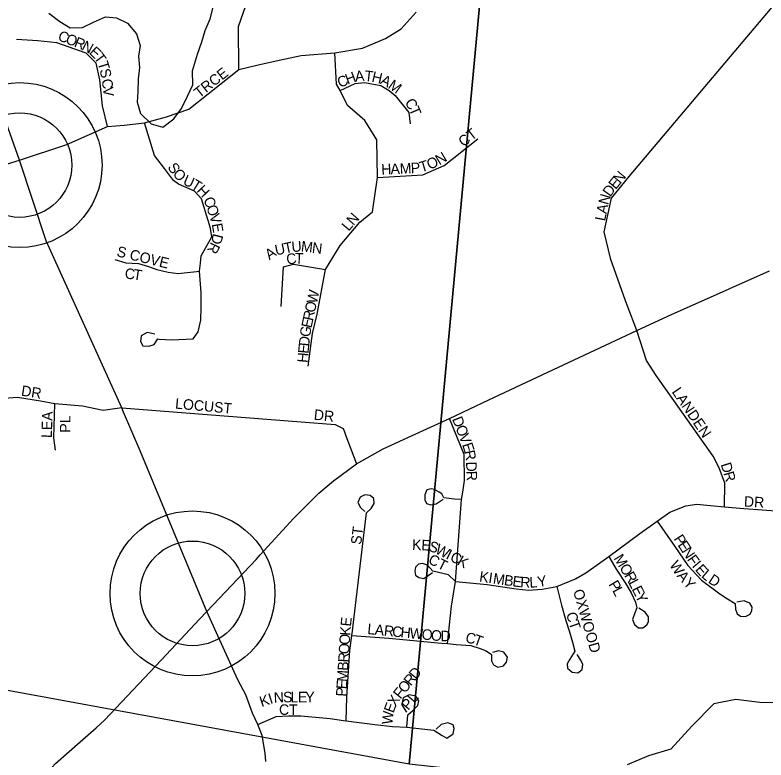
# Model space of a CAD drawing. Extents: x 0 to 1064, y 0 to 440.
# Drawn here: x 175.31 to 186.14, y 96.35 to 107.1 of the extents above; entities that cross this region are included whole.
import ezdxf

# ---------------------------------------------------------------- set-up
doc = ezdxf.new("R2010")
doc.units = 0
for name, color, linetype in [('GM_X_County_Road', 7, 'Continuous'), ('GM_X_County_Subdivision', 7, 'Continuous'), ('GM_X_County_Subdivision_Text', 7, 'Continuous'), ('GM_X_Minor_Lake', 7, 'Continuous'), ('GM_X_Minor_River', 7, 'Continuous'), ('GM_X_Section', 7, 'Continuous'), ('GM_X_Township_Subdivision', 7, 'Continuous'), ('GM_X_Township_Subdivision_Text', 7, 'Continuous'), ('GM_X_Unincorporated', 7, 'Continuous'), ('GM_X_Unincorporated_Location', 7, 'Continuous'), ('GM_X_US_Route', 7, 'Continuous')]:
    doc.layers.add(name, color=color, linetype=linetype)

msp = doc.modelspace()

# ---------------------------------------------------------------- linework, layer by layer
at = {"layer": 'GM_X_County_Road'}
for points in [[(175.37, 105.001), (174.275, 108.09), (173.849, 109.519)], [(176.873, 101.366), (176.846, 101.428), (175.755, 103.839), (175.37, 105.001)], [(178.076, 98.49), (178.076, 98.49), (177.112, 100.809), (176.873, 101.366)], [(178.926, 96.327), (178.917, 96.445), (178.874, 96.702), (178.809, 96.861), (178.732, 97.025), (178.637, 97.287), (178.522, 97.504), (178.076, 98.49)]]:
    msp.add_lwpolyline(points, dxfattribs=at)
at = {"layer": 'GM_X_County_Subdivision'}
for points in [[(184.113, 102.985), (183.905, 103.57), (183.808, 103.968), (183.917, 104.451), (184.17, 104.765), (186.47, 107.493), (186.741, 108.41), (186.813, 109.014), (186.958, 109.859), (186.958, 110.402), (186.599, 111.646), (184.198, 115.23), (183.742, 115.95), (183.279, 116.523)], [(184.282, 102.544), (184.141, 102.909), (184.113, 102.985)]]:
    msp.add_lwpolyline(points, dxfattribs=at)
at = {"layer": 'GM_X_Minor_Lake'}
msp.add_lwpolyline([(175.793, 107.122), (175.951, 107.001), (176.103, 106.91), (176.279, 106.916), (176.437, 106.995), (176.613, 107.068), (176.772, 107.055), (176.93, 106.976), (177.057, 106.825), (177.112, 106.654), (177.088, 106.503), (177.1, 106.339), (177.082, 106.168), (177.076, 105.992), (177.07, 105.84), (177.118, 105.676), (177.271, 105.524), (177.441, 105.476), (177.599, 105.597), (177.708, 105.749), (177.793, 105.925), (177.872, 106.089), (177.866, 106.29), (177.939, 106.533), (178, 106.709), (178.048, 106.873), (178.121, 107.043), (178.176, 107.25)], dxfattribs=at)
at = {"layer": 'GM_X_Minor_River'}
msp.add_lwpolyline([(186.368, 97.171), (186.058, 97.177), (185.712, 97.22), (185.39, 97.159), (185.073, 96.837), (184.77, 96.503), (184.447, 96.406), (184.143, 96.278)], dxfattribs=at)
at = {"layer": 'GM_X_Section'}
msp.add_lwpolyline([(166.556, 115.937), (182.704, 114.691), (180.995, 96.285), (164.917, 99.233)], close=True, dxfattribs=at)
msp.add_lwpolyline([(196.734, 94.569), (180.995, 96.285), (182.704, 114.691), (198.641, 113.153)], dxfattribs=at)
at = {"layer": 'GM_X_Township_Subdivision'}
for points in [[(178.537, 106.308), (178.531, 106.931), (178.742, 107.542), (178.813, 108.123)], [(175.37, 105.001), (176.052, 105.227), (176.639, 105.486), (176.88, 105.509), (177.174, 105.538), (177.491, 105.627), (177.814, 105.738), (178.537, 106.308), (178.795, 106.373), (179.118, 106.443), (179.436, 106.514), (179.92, 106.55), (180.323, 106.616), (180.655, 106.757), (180.881, 106.897), (181.097, 107.139)], [(176.639, 105.486), (176.569, 105.785), (176.528, 106.161), (176.475, 106.402), (176.331, 106.546), (175.911, 106.696), (175.635, 106.725), (175.329, 106.743)], [(179.539, 102.031), (179.599, 102.501), (179.666, 102.779), (179.789, 103.425), (179.998, 103.769), (180.282, 104.109), (180.465, 104.258), (180.538, 104.753), (180.526, 105.296), (180.357, 105.574), (180.103, 105.791), (179.998, 106.005), (179.946, 106.096), (179.92, 106.55)], [(179.998, 106.005), (180.214, 106.108), (180.351, 106.12), (180.586, 106.081), (180.707, 106.008), (180.791, 105.936), (180.99, 105.688), (181.008, 105.525)], [(178.096, 104.117), (178.087, 104.146), (177.996, 104.446), (177.894, 104.554), (177.665, 104.655), (177.591, 104.707), (177.465, 104.883), (177.318, 105.071), (177.174, 105.538)], [(180.538, 104.753), (181.193, 104.79), (181.5, 104.926), (181.986, 105.308)], [(174.924, 104.847), (175.004, 104.893), (175.37, 105.001)], [(177.981, 103.517), (177.993, 103.62), (178.146, 103.896), (178.129, 104.014), (178.096, 104.117)], [(176.745, 103.57), (176.907, 103.518), (177.089, 103.512), (177.23, 103.466)], [(177.387, 102.421), (177.568, 102.41), (177.876, 102.422), (177.95, 102.523), (177.988, 102.695), (177.991, 102.877), (177.991, 103.086), (177.967, 103.4), (177.981, 103.517)], [(177.23, 103.466), (177.353, 103.426), (177.515, 103.385), (177.662, 103.368), (177.967, 103.4)], [(179.145, 102.892), (179.18, 103.462), (179.327, 103.503), (179.789, 103.425)], [(185.544, 100), (185.549, 100.342), (185.471, 100.563), (185.383, 100.729), (184.561, 101.896), (184.419, 102.11), (184.282, 102.544)], [(177.324, 102.492), (177.215, 102.513), (177.127, 102.466), (177.115, 102.384), (177.15, 102.325), (177.239, 102.319), (177.315, 102.34), (177.368, 102.422), (177.387, 102.421)], [(176.846, 101.428), (176.58, 101.392), (176.282, 101.452), (175.881, 101.488), (175.675, 101.522), (175.34, 101.576), (175.092, 101.558), (174.763, 101.404), (174.448, 101.083), (174.311, 100.91), (173.859, 100.343), (173.282, 99.862)], [(175.892, 100.818), (175.865, 100.993), (175.881, 101.488)], [(176.846, 101.428), (179.927, 101.19), (180.04, 101.132), (180.059, 101.081)], [(181.549, 98.026), (181.607, 98.565), (181.662, 98.921), (181.752, 100.107), (181.771, 100.211), (181.791, 100.379), (181.789, 100.753), (181.575, 101.273)], [(180.059, 101.081), (180.081, 101.023), (180.234, 100.622)], [(180.176, 98.207), (180.187, 98.293), (180.377, 99.914), (180.446, 99.978), (180.488, 100.049), (180.484, 100.12), (180.431, 100.162), (180.357, 100.171), (180.289, 100.14), (180.256, 100.061), (180.29, 99.99), (180.354, 99.933)], [(181.752, 100.107), (181.651, 100.112), (181.495, 100.129), (181.465, 100.185), (181.427, 100.212), (181.362, 100.249), (181.318, 100.26), (181.252, 100.246), (181.219, 100.172), (181.222, 100.102), (181.246, 100.05), (181.309, 100.028), (181.386, 100.041), (181.485, 100.111)], [(181.662, 98.921), (182.122, 98.879), (182.539, 98.817), (182.72, 98.798), (182.914, 98.811), (183.126, 98.851), (183.396, 98.959), (183.543, 99.048), (183.876, 99.283), (184.323, 99.615), (184.574, 99.791), (184.757, 99.925), (184.986, 100.013), (185.147, 100.039), (185.337, 100.018), (185.544, 100), (185.826, 99.974), (186.353, 99.937)], [(184.574, 99.791), (184.83, 99.426), (185.018, 99.155), (185.213, 98.943), (185.478, 98.746), (185.591, 98.674), (185.699, 98.603), (185.707, 98.521), (185.731, 98.458), (185.778, 98.423), (185.848, 98.418), (185.917, 98.452), (185.939, 98.505), (185.943, 98.552), (185.914, 98.612), (185.83, 98.642), (185.722, 98.624)], [(181.662, 98.921), (181.561, 99.019), (181.335, 99.071), (181.258, 99.16), (181.186, 99.182), (181.131, 99.172), (181.086, 99.129), (181.075, 99.071), (181.086, 99.013), (181.135, 98.978), (181.208, 98.967), (181.33, 99.054)], [(183.876, 99.283), (183.981, 99.101), (184.124, 98.89), (184.198, 98.76), (184.262, 98.626), (184.282, 98.543), (184.249, 98.454), (184.218, 98.374), (184.249, 98.301), (184.305, 98.256), (184.367, 98.255), (184.423, 98.296), (184.447, 98.34), (184.447, 98.412), (184.399, 98.479), (184.309, 98.539)], [(183.126, 98.851), (183.191, 98.579), (183.256, 98.36), (183.302, 98.209), (183.351, 98.046), (183.388, 97.916), (183.313, 97.802), (183.276, 97.735), (183.282, 97.672), (183.347, 97.614), (183.427, 97.606), (183.492, 97.655), (183.503, 97.724), (183.472, 97.786), (183.418, 97.867)], [(180.085, 96.912), (180.097, 97.253), (180.14, 97.925), (180.168, 98.141), (180.176, 98.207)], [(180.168, 98.141), (180.703, 98.104), (181.462, 98.034)], [(181.462, 98.034), (181.549, 98.026), (181.673, 98.015), (181.887, 97.999), (182.019, 97.954), (182.104, 97.921), (182.184, 97.871), (182.184, 97.78), (182.21, 97.719), (182.275, 97.687), (182.356, 97.706), (182.4, 97.76), (182.413, 97.833), (182.359, 97.901), (182.284, 97.92), (182.199, 97.898)], [(180.961, 96.822), (180.973, 96.997), (181.049, 97.06), (181.121, 97.133), (181.136, 97.199), (181.091, 97.268), (180.997, 97.289), (180.91, 97.244), (180.889, 97.142), (180.958, 97.039)], [(178.809, 96.861), (179.074, 96.973), (179.255, 96.982), (179.43, 96.982), (179.853, 96.946), (180.047, 96.918)], [(180.047, 96.918), (180.085, 96.912), (180.498, 96.861), (180.755, 96.828), (180.961, 96.822), (181.35, 96.777), (181.471, 96.702), (181.54, 96.663), (181.63, 96.723), (181.642, 96.801), (181.63, 96.856), (181.555, 96.883), (181.458, 96.859), (181.386, 96.792)]]:
    msp.add_lwpolyline(points, dxfattribs=at)
at = {"layer": 'GM_X_Unincorporated'}
for centre, radius in [((175.372, 104.931), 1.19), ((175.372, 104.931), 0.755), ((177.867, 98.751), 1.19), ((177.867, 98.751), 0.755)]:
    msp.add_circle(centre, radius, dxfattribs=at)
at = {"layer": 'GM_X_Unincorporated_Location'}
for p, q in [((175.372, 104.931), (175.372, 104.931)), ((177.867, 98.751), (177.867, 98.751))]:
    msp.add_line(p, q, dxfattribs=at)
at = {"layer": 'GM_X_US_Route'}
for points in [[(185.606, 103.141), (185.621, 103.148), (186.195, 103.406)], [(179.387, 99.893), (179.691, 100.195), (179.901, 100.373), (180.234, 100.622), (180.621, 100.839), (181.026, 101.025), (181.575, 101.273), (182.143, 101.542), (182.995, 101.944), (183.83, 102.334), (184.282, 102.544), (184.793, 102.782), (185.606, 103.141)], [(178.843, 99.306), (179.331, 99.838), (179.387, 99.893)], [(177.97, 98.377), (178.076, 98.49), (178.784, 99.241), (178.843, 99.306)], [(176.476, 96.813), (176.598, 96.921), (177.418, 97.792), (177.97, 98.377)], [(176.245, 96.608), (176.476, 96.813)], [(175.686, 96.076), (175.89, 96.295), (176.245, 96.608)]]:
    msp.add_lwpolyline(points, dxfattribs=at)

# ---------------------------------------------------------------- texts
at = {"layer": 'GM_X_County_Subdivision_Text'}
for s, rotation, p in [('N', 50.3173, (184.042, 104.652)), ('E', 50.2819, (183.974, 104.57)), ('D', 54.7215, (183.898, 104.463)), ('N', 74.2887, (183.868, 104.347)), ('A', 78.7586, (183.843, 104.22)), ('L', 78.7812, (183.822, 104.115))]:
    msp.add_text(s, height=0.152, rotation=rotation, dxfattribs=at).set_placement(p)
at = {"layer": 'GM_X_Township_Subdivision_Text'}
for s, height, rotation, p in [('C', 0.152, 338.415, (175.912, 106.737)), ('O', 0.152, 338.4097, (176.024, 106.693)), ('R', 0.152, 338.415, (176.148, 106.644)), ('N', 0.152, 332.5163, (176.256, 106.601)), ('E', 0.152, 316.8738, (176.365, 106.546)), ('T', 0.152, 306.4492, (176.438, 106.479)), ('T', 0.152, 287.3117, (176.496, 106.405)), ('TRCE', 0.1515, 38.1614, (177.965, 105.892)), ('S', 0.152, 282.3925, (176.526, 106.306)), ('H', 0.152, 20.62, (180.105, 106.09)), ('A', 0.152, 5.4953, (180.219, 106.134)), ('T', 0.152, 353.4546, (180.343, 106.147)), ('H', 0.152, 347.1037, (180.445, 106.136)), ('C', 0.152, 277.2304, (176.556, 106.166)), ('C', 0.152, 23.7948, (179.997, 106.042)), ('A', 0.152, 332.7017, (180.566, 106.109)), ('M', 0.152, 324.5618, (180.679, 106.051)), ('V', 0.152, 276.374, (176.571, 106.048)), ('C', 0.152, 302.6462, (180.925, 105.834)), ('T', 0.152, 293.2273, (180.987, 105.739)), ('CT', 0.1515, 38.1517, (181.779, 105.186)), ('O', 0.152, 23.8358, (181.289, 104.861)), ('N', 0.152, 31.1539, (181.43, 104.925)), ('S', 0.152, 305.1756, (177.5, 104.899)), ('H', 0.152, 2.6889, (180.595, 104.792)), ('A', 0.152, 2.6877, (180.728, 104.798)), ('M', 0.152, 2.6953, (180.862, 104.804)), ('P', 0.152, 2.6782, (181.021, 104.812)), ('T', 0.152, 16.7242, (181.168, 104.824)), ('O', 0.152, 311.6392, (177.573, 104.798)), ('U', 0.152, 336.143, (177.718, 104.656)), ('T', 0.152, 328.1974, (177.835, 104.605)), ('H', 0.152, 313.6089, (177.918, 104.555)), ('C', 0.152, 291.1474, (178.022, 104.438)), ('O', 0.152, 288.2276, (178.065, 104.328)), ('V', 0.152, 286.7139, (178.106, 104.202)), ('N', 0.152, 48.9128, (180.189, 104.049)), ('E', 0.152, 279.7453, (178.144, 104.079)), ('L', 0.152, 49.9321, (180.121, 103.968)), ('D', 0.152, 256.0274, (178.166, 103.951)), ('S COVE', 0.1515, 346.2343, (176.763, 103.618)), ('R', 0.152, 244.3257, (178.136, 103.829)), ('U', 0.152, 11.8673, (179.073, 103.626)), ('T', 0.152, 11.8619, (179.203, 103.653)), ('U', 0.152, 5.1865, (179.303, 103.674)), ('M', 0.152, 353.0986, (179.427, 103.687)), ('N', 0.152, 353.0756, (179.586, 103.667)), ('A', 0.152, 34.2417, (178.977, 103.557)), ('C', 0.152, 7.8691, (179.232, 103.494)), ('T', 0.152, 358.7707, (179.344, 103.511)), ('C', 0.152, 355.4057, (176.886, 103.292)), ('T', 0.152, 351.1666, (177.003, 103.282)), ('W', 0.152, 77.7338, (179.66, 102.923)), ('O', 0.152, 77.7343, (179.632, 102.793)), ('R', 0.152, 77.7373, (179.606, 102.675)), ('E', 0.152, 77.9186, (179.584, 102.571)), ('G', 0.152, 80.8467, (179.563, 102.442)), ('D', 0.152, 84.5721, (179.551, 102.311)), ('E', 0.152, 84.566, (179.541, 102.205)), ('H', 0.152, 84.5721, (179.528, 102.073)), ('DR', 0.1515, 351.0327, (175.387, 101.605)), ('LANDEN', 0.1515, 304.2466, (184.779, 101.659)), ('LOCUST', 0.1515, 354.7089, (177.612, 101.418)), ('LEA', 0.1515, 87.9557, (175.836, 100.991)), ('DR', 0.1515, 353.9946, (179.613, 101.258)), ('PL', 0.1515, 90, (176.106, 101.07)), ('D', 0.152, 291.3163, (181.611, 101.268)), ('O', 0.152, 291.3163, (181.66, 101.144)), ('V', 0.152, 291.3163, (181.708, 101.02)), ('E', 0.152, 288.1056, (181.756, 100.898)), ('R', 0.152, 281.6842, (181.788, 100.801)), ('D', 0.152, 272.0521, (181.815, 100.65)), ('D', 0.152, 287.0112, (185.489, 100.613)), ('R', 0.152, 272.0521, (181.82, 100.517)), ('R', 0.152, 286.4224, (185.528, 100.486)), ('DR', 0.1515, 357.1392, (185.824, 100.003)), ('ST', 0.1515, 82.8783, (180.301, 99.447)), ('K', 0.152, 358.2292, (181.035, 99.378)), ('E', 0.152, 356.9657, (181.167, 99.374)), ('P', 0.152, 302.796, (184.807, 99.539)), ('E', 0.152, 302.8412, (184.865, 99.449)), ('S', 0.152, 340.1219, (181.262, 99.371)), ('W', 0.152, 332.9988, (181.358, 99.337)), ('N', 0.152, 302.8048, (184.923, 99.359)), ('CT', 0.1515, 333.435, (181.257, 99.191)), ('I', 0.152, 332.9916, (181.513, 99.258)), ('C', 0.152, 332.9789, (181.572, 99.228)), ('K', 0.152, 330.2172, (181.677, 99.174)), ('M', 0.152, 301.5479, (183.941, 99.258)), ('F', 0.152, 305.2556, (184.999, 99.241)), ('W', 0.152, 302.7948, (184.745, 99.163)), ('I', 0.152, 309.9792, (185.069, 99.144)), ('K', 0.152, 351.7741, (182, 98.923)), ('O', 0.152, 301.5598, (184.024, 99.122)), ('R', 0.152, 300.6847, (184.094, 99.009)), ('E', 0.152, 311.5156, (185.114, 99.089)), ('L', 0.152, 319.8932, (185.202, 98.993)), ('I', 0.152, 351.7708, (182.132, 98.904)), ('M', 0.152, 351.7691, (182.198, 98.894)), ('B', 0.152, 351.767, (182.357, 98.871)), ('E', 0.152, 353.0467, (182.479, 98.854)), ('R', 0.152, 356.3494, (182.594, 98.84)), ('L', 0.152, 3.7378, (182.735, 98.832)), ('Y', 0.152, 9.6568, (182.858, 98.841)), ('L', 0.152, 297.5549, (184.154, 98.907)), ('A', 0.152, 309.567, (184.85, 99.001)), ('Y', 0.152, 311.8943, (184.939, 98.893)), ('D', 0.152, 327.1218, (185.3, 98.912)), ('P', 0.152, 300.9684, (183.868, 98.882)), ('E', 0.152, 296.6261, (184.203, 98.814)), ('OXWOOD', 0.1515, 285.9473, (183.359, 98.787)), ('L', 0.152, 298.0436, (183.922, 98.793)), ('Y', 0.152, 296.5553, (184.251, 98.718)), ('C', 0.152, 282.8054, (183.261, 98.463)), ('E', 0.152, 84.2541, (180.154, 98.268)), ('L', 0.152, 354.39, (180.386, 98.165)), ('T', 0.152, 289.323, (183.292, 98.328)), ('K', 0.152, 86.2601, (180.145, 98.137)), ('A', 0.152, 354.3742, (180.492, 98.155)), ('R', 0.152, 354.3736, (180.625, 98.142)), ('C', 0.152, 354.3812, (180.744, 98.13)), ('H', 0.152, 354.3742, (180.864, 98.118)), ('W', 0.152, 354.3747, (180.996, 98.105)), ('O', 0.152, 354.3742, (181.169, 98.088)), ('O', 0.152, 354.7555, (181.303, 98.075)), ('D', 0.152, 358.6303, (181.446, 98.062)), ('O', 0.152, 86.2657, (180.136, 98.004)), ('C', 0.152, 348.0375, (181.798, 98.045)), ('T', 0.152, 340.0099, (181.91, 98.022)), ('O', 0.152, 86.2601, (180.128, 97.87)), ('R', 0.152, 86.2721, (180.12, 97.751)), ('B', 0.152, 86.257, (180.112, 97.631)), ('D', 0.152, 51.1696, (181.094, 97.498)), ('M', 0.152, 86.2661, (180.102, 97.471)), ('R', 0.152, 51.1696, (181.019, 97.405)), ('E', 0.152, 86.255, (180.095, 97.365)), ('O', 0.152, 51.1696, (180.935, 97.301)), ('P', 0.152, 86.2822, (180.088, 97.258)), ('F', 0.152, 51.1696, (180.868, 97.218)), ('K', 0.152, 18.2967, (178.864, 97.111)), ('I', 0.152, 18.3126, (178.99, 97.153)), ('N', 0.152, 2.7773, (179.043, 97.172)), ('S', 0.152, 0, (179.174, 97.179)), ('L', 0.152, 0, (179.281, 97.179)), ('E', 0.152, 0, (179.388, 97.179)), ('Y', 0.152, 0, (179.494, 97.179)), ('X', 0.152, 57.6413, (180.799, 97.109)), ('PL', 0.1515, 50.1819, (180.982, 97.055)), ('CT', 0.1515, 0, (179.116, 96.998)), ('E', 0.152, 70.5848, (180.768, 97.016)), ('W', 0.152, 83.5283, (180.75, 96.853))]:
    msp.add_text(s, height=height, rotation=rotation, dxfattribs=at).set_placement(p)

doc.saveas('drawing.dxf')
